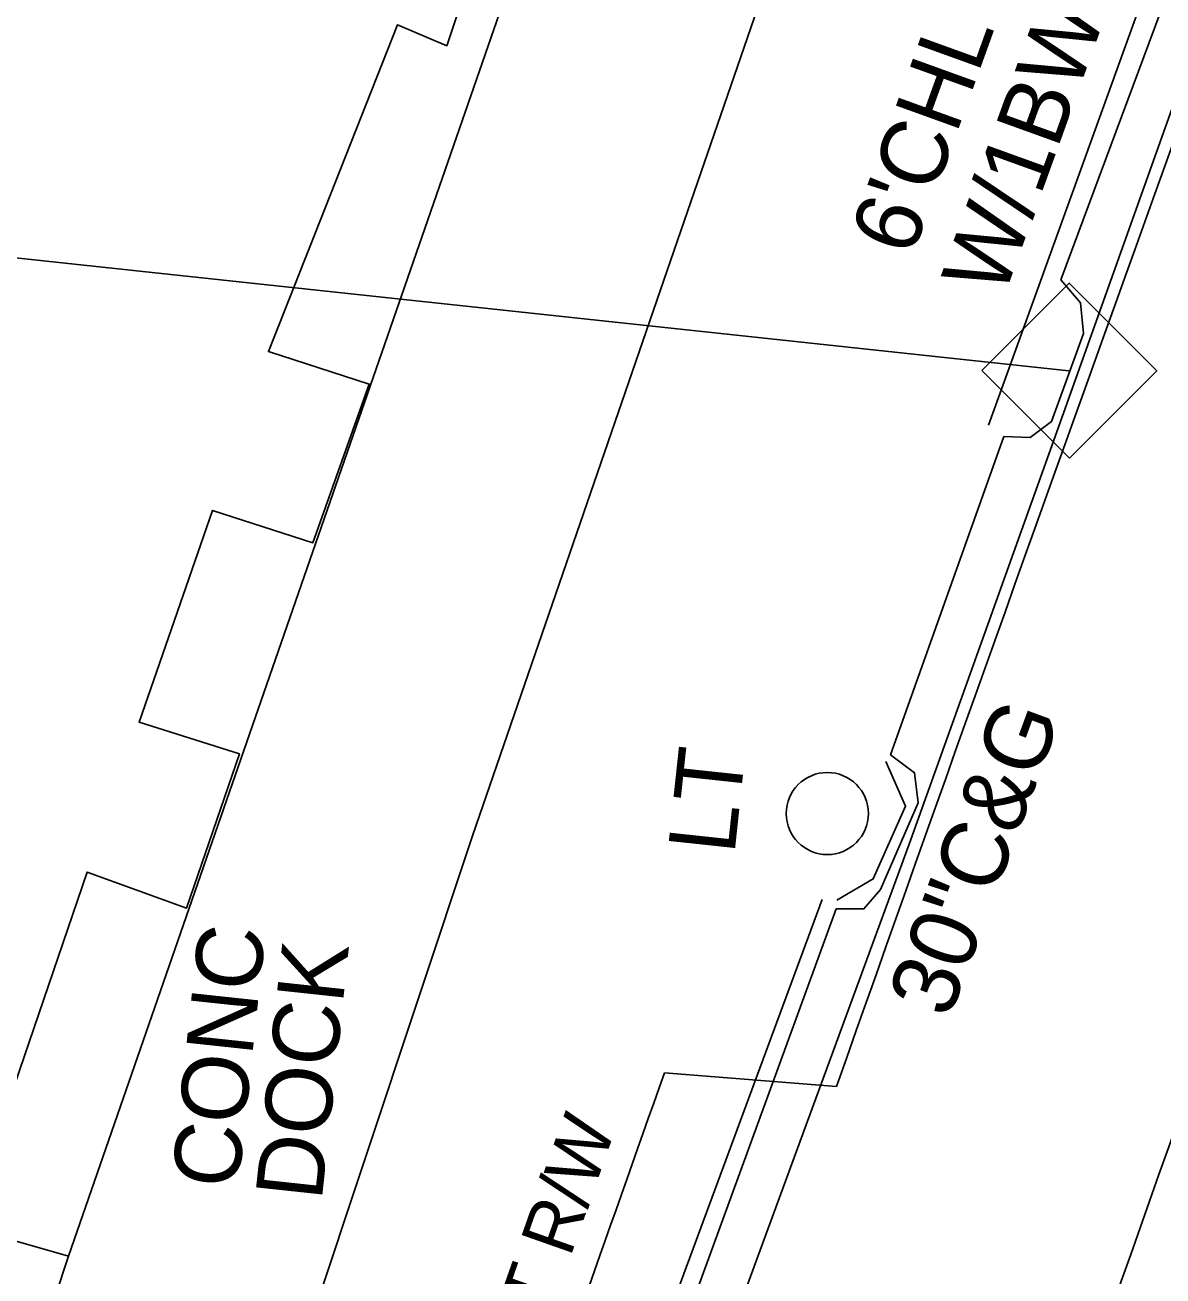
# Model space of a CAD drawing. Extents: x 2100323 to 2109811, y 740376 to 749755.
# Drawn here: x 2105266.3 to 2105334.6, y 742612.9 to 742687.9 of the extents above; entities that cross this region are included whole.
import ezdxf

# ---------------------------------------------------------------- set-up
doc = ezdxf.new("R2010")
doc.units = 0
for name, color, linetype in [('CTL Supplemental Horizontal and Vertical CELL', 7, 'Continuous'), ('Exist Building', 7, 'Continuous'), ('Exist Guardrail', 7, 'Continuous'), ('Exist Horizontal Baseline Alignment Station Label', 7, 'Continuous'), ('Exist Other Culture Fence Line', 7, 'Continuous'), ('Exist Other Culture Fence Line Text', 7, 'Continuous'), ('Exist Right of Way Line', 7, 'Continuous'), ('Exist Right of Way Line Text', 7, 'Continuous'), ('Exist Roads Change in Surface', 7, 'Continuous'), ('Exist Roads Curbs', 7, 'Continuous'), ('Exist Roads EOP', 7, 'Continuous'), ('Exist Roads EOP Other', 7, 'Continuous'), ('Exist Roads EOP Other Text', 7, 'Continuous'), ('Exist Roads EOP Text', 7, 'Continuous'), ('Exist Survey Centerline', 7, 'Continuous'), ('Exist Utilities Other Pole CELL', 7, 'Continuous'), ('Exist Utilities Other Pole Text', 7, 'Continuous')]:
    doc.layers.add(name, color=color, linetype=linetype)

msp = doc.modelspace()

# ---------------------------------------------------------------- linework, layer by layer
at = {"layer": 'CTL Supplemental Horizontal and Vertical CELL'}
msp.add_line((2105328.928, 742667.163), (2105328.928, 742667.163), dxfattribs=at)
msp.add_lwpolyline([(2105323.713, 742667.181), (2105328.954, 742672.422), (2105334.204, 742667.172), (2105328.963, 742661.93)], close=True, dxfattribs=at)
at = {"layer": 'Exist Building'}
for points in [[(2105207.17, 742608.545), (2105253.082, 742742.783), (2105301.9, 742726.226), (2105301.44, 742724.795), (2105303.83, 742723.309), (2105291.611, 742686.663), (2105288.662, 742687.914), (2105280.911, 742668.312), (2105286.965, 742666.365), (2105283.581, 742656.852), (2105277.564, 742658.791), (2105273.152, 742646.086), (2105279.178, 742644.184), (2105276.007, 742634.94), (2105270.038, 742637.104), (2105262.756, 742615.834), (2105268.926, 742614.059), (2105265.783, 742604.573), (2105259.966, 742606.901), (2105255.743, 742592.7)], [(2105297.496, 742704.311), (2105299.952, 742703.574), (2105268.911, 742614.064)]]:
    msp.add_lwpolyline(points, dxfattribs=at)
at = {"layer": 'Exist Guardrail'}
msp.add_lwpolyline([(2105315.006, 742635.422), (2105317.192, 742636.69), (2105319.139, 742641.059), (2105317.96, 742643.742)], dxfattribs=at)
at = {"layer": 'Exist Horizontal Baseline Alignment Station Label'}
msp.add_line((2105328.928, 742667.163), (2105168.359, 742684.361), dxfattribs=at)
at = {"layer": 'Exist Other Culture Fence Line'}
msp.add_line((2105314.126, 742635.463), (2105295.177, 742584.213), dxfattribs=at)
msp.add_lwpolyline([(2105300.118, 742735.001), (2105344.449, 742720.219), (2105324.117, 742663.894)], dxfattribs=at)
at = {"layer": 'Exist Right of Way Line'}
msp.add_line((2105304.673, 742625.068), (2105314.991, 742624.25), dxfattribs=at)
for radius, start, end in [(11810.857, 159.9562263, 160.5075271), (11820.857, 160.5204773, 160.821286)]:
    msp.add_arc((2116448.913, 738683.168), radius, start, end, dxfattribs=at)
at = {"layer": 'Exist Roads Change in Surface'}
for p, q in [((2105328.445, 742672.613), (2105340.789, 742705.783)), ((2105325.031, 742663.225), (2105318.23, 742644.124)), ((2105314.97, 742634.896), (2105303.021, 742602.122))]:
    msp.add_line(p, q, dxfattribs=at)
at = {"layer": 'Exist Roads Curbs'}
for points in [[(2105328.445, 742672.613), (2105329.637, 742671.246), (2105329.811, 742669.41), (2105327.897, 742664.123), (2105326.611, 742663.166), (2105325.031, 742663.225)], [(2105318.23, 742644.124), (2105319.671, 742643.06), (2105319.898, 742641.246), (2105317.634, 742636.054), (2105316.64, 742634.895), (2105314.97, 742634.896)]]:
    msp.add_lwpolyline(points, dxfattribs=at)
at = {"layer": 'Exist Roads EOP'}
msp.add_lwpolyline([(2105289.39, 742554.395), (2105298.787, 742581.736), (2105308.811, 742610.071), (2105319.342, 742638.77), (2105328.2, 742663.5), (2105338.132, 742691.344), (2105352.737, 742730.925), (2105363.545, 742760.999), (2105374.632, 742792.353), (2105384.925, 742819.883), (2105393.75, 742844.756), (2105404.072, 742872.685), (2105413.786, 742898.769), (2105423.824, 742926.67), (2105433.777, 742953.246), (2105441.447, 742975.645), (2105451.01, 743002.214), (2105460.458, 743027.834), (2105474.315, 743063.221)], dxfattribs=at)
at = {"layer": 'Exist Roads EOP Other'}
msp.add_lwpolyline([(2105313.655, 742698.775), (2105305.455, 742674.98), (2105293.152, 742639.27), (2105280.32, 742600.698), (2105292.364, 742596.837), (2105289.254, 742588.342)], dxfattribs=at)
at = {"layer": 'Exist Survey Centerline'}
msp.add_arc((2116448.913, 738683.168), 11790.857, 159.9562263, 161.0115174, dxfattribs=at)
at = {"layer": 'Exist Utilities Other Pole CELL'}
msp.add_circle((2105314.441, 742640.611), 2.463, dxfattribs=at)

# ---------------------------------------------------------------- texts
at = {"layer": 'Exist Other Culture Fence Line Text'}
for s, p in [('W/1BW', (2105324.999, 742671.456)), ("6'CHL", (2105319.505, 742673.908))]:
    msp.add_text(s, height=4, rotation=70.15201, dxfattribs=at).set_placement(p)
at = {"layer": 'Exist Right of Way Line Text'}
msp.add_text('EXIST R/W', height=3.2, rotation=70.59467, dxfattribs=at).set_placement((2105294.508, 742601.156))
at = {"layer": 'Exist Roads EOP Other Text'}
for s, p in [('CONC ', (2105279.081, 742618.025)), ('DOCK', (2105284.106, 742617.328))]:
    msp.add_text(s, height=4, rotation=83.88645, dxfattribs=at).set_placement(p)
at = {"layer": 'Exist Roads EOP Text'}
msp.add_text('30"C&G', height=4, rotation=69.74206, dxfattribs=at).set_placement((2105321.75, 742628.226))
at = {"layer": 'Exist Utilities Other Pole Text'}
msp.add_text('LT', height=4, rotation=83.88645, dxfattribs=at).set_placement((2105308.865, 742638.105))

doc.saveas('drawing.dxf')
